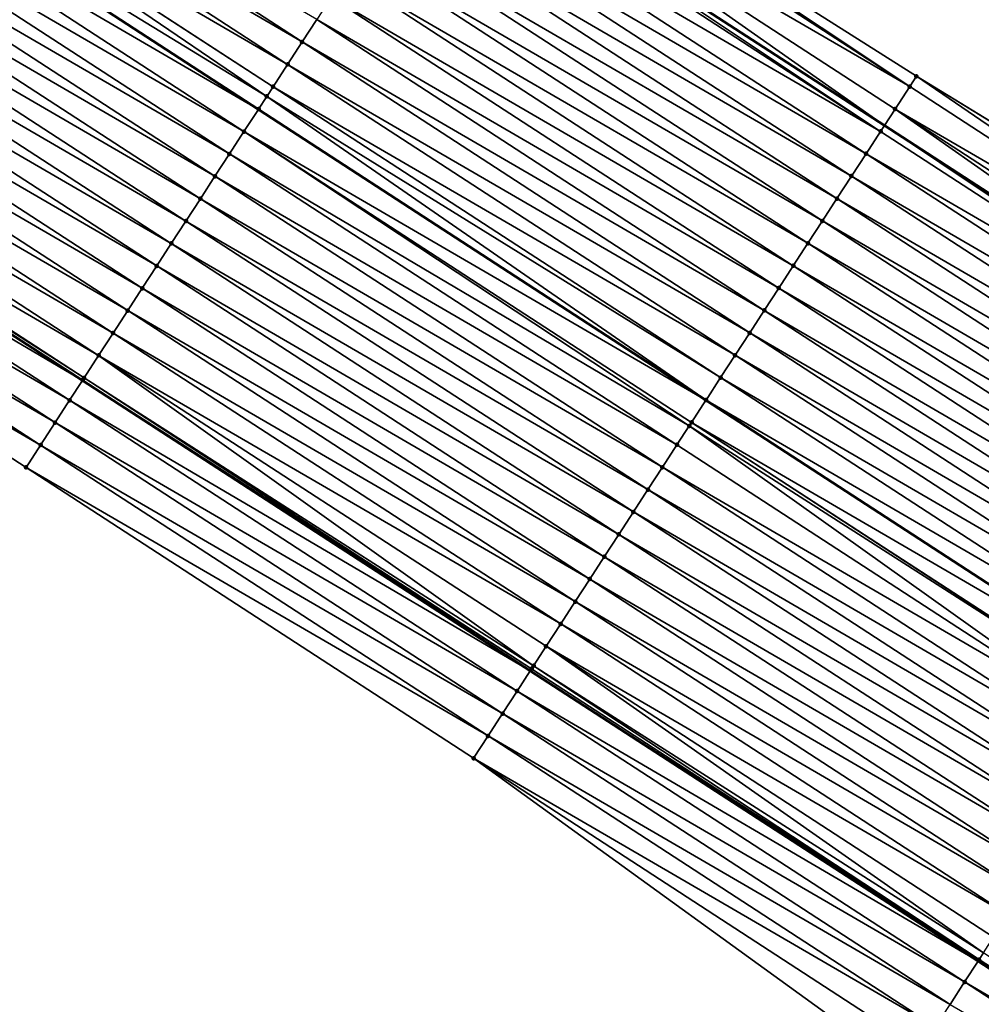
# Model space of a CAD drawing. Header units: feet. Extents: x 2017353 to 2024169, y 808050 to 818690.
# Tile 262 of 305: x 2022063 to 2022099, y 814557 to 814594. Entities that reach past the tile are written whole.
import ezdxf

# ---------------------------------------------------------------- set-up
doc = ezdxf.new("R2010")
doc.units = ezdxf.units.FT
doc.header["$MEASUREMENT"] = 0
for name, color, linetype, lineweight in [('EP_Travel Lane', 172, 'Continuous', 53), ('SB-Road Shots', 141, 'Continuous', 100), ('SB-Road X-Section', 40, 'Continuous', 13), ('STRIPING', 60, 'Continuous', 53)]:
    doc.layers.add(name, color=color, linetype=linetype, lineweight=lineweight)
doc.layers.add('I-77-MM15-17_SB-Surface-BORDER', color=7, linetype='Continuous')
doc.layers.add('I-77-MM15-17_SB-Surface-TIN', color=7, linetype='Continuous')

msp = doc.modelspace()

# ---------------------------------------------------------------- linework, layer by layer
at = {"layer": 'EP_Travel Lane'}
for points in [[(2022062.097186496, 814612.0538499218, 264.57364104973), (2022078.865043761, 814601.1751499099, 265.2765987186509), (2022095.633469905, 814590.2960808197, 265.9594790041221), (2022112.403454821, 814579.416000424, 266.5873324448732), (2022129.17419273, 814568.5354315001, 267.1886095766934), (2022145.946090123, 814557.6541103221, 267.7489574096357), (2022162.700691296, 814546.8033929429, 268.3066308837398), (2022179.483000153, 814535.9397845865, 268.8890918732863), (2022196.263752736, 814525.0771836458, 269.5295986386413), (2022213.043384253, 814514.2153083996, 270.2119175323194), (2022229.825033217, 814503.352127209, 270.8189895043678), (2022246.603524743, 814492.4909899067, 271.5438271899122), (2022263.382785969, 814481.6293543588, 272.2399581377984)], [(2022048.838417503, 814591.6243497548, 263.8614823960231), (2022065.606381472, 814580.7455805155, 264.5606754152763), (2022082.374330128, 814569.8668212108, 265.2604066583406), (2022099.142223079, 814558.9880980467, 265.9621072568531), (2022115.909923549, 814548.109499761, 266.6705999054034), (2022132.678719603, 814537.2301906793, 267.3404207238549), (2022149.456259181, 814526.3214665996, 267.9393039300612), (2022166.213961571, 814515.4194251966, 268.5146126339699), (2022182.971979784, 814504.5171783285, 269.0781240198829), (2022199.728999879, 814493.6155808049, 269.678918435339), (2022216.48645042, 814482.7137032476, 270.2636353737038), (2022233.237937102, 814471.815705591, 271.0711177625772), (2022249.994335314, 814460.9145126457, 271.695140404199)]]:
    msp.add_polyline3d(points, dxfattribs=at)
at = {"layer": 'I-77-MM15-17_SB-Surface-BORDER', "color": 3, "linetype": 'Continuous', "lineweight": -3}
for points in [[(2022063.024056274, 814613.4797978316, 264.5879015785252), (2022079.949997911, 814602.8449574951, 265.3038489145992), (2022096.832344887, 814592.1415233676, 265.9945017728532), (2022113.900435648, 814581.7196924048, 266.6209168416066), (2022130.731238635, 814570.9307742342, 267.2109010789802), (2022147.571547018, 814560.1542791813, 267.7655020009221)], [(2022147.318165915, 814523.0105463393, 267.8042253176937), (2022130.516366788, 814533.8974202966, 267.2088772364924), (2022113.76007731, 814544.7958017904, 266.5365299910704), (2022096.460816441, 814554.8544277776, 265.784496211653), (2022080.250778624, 814566.5904312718, 265.0759594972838), (2022063.495513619, 814577.4881464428, 264.3674250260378), (2022046.739614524, 814588.3862740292, 263.6812865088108)]]:
    msp.add_polyline3d(points, dxfattribs=at)
at = {"layer": 'I-77-MM15-17_SB-Surface-TIN', "color": 128, "linetype": 'Continuous', "lineweight": -3}
for points in [[(2022073.835405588, 814593.428258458, 265.0536324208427), (2022057.079772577, 814604.326212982, 264.3580959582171), (2022056.535153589, 814603.4875290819, 264.3366093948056)], [(2022073.835405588, 814593.428258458, 265.0536324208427), (2022074.380003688, 814594.266955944, 265.0758567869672), (2022057.079772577, 814604.326212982, 264.3580959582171)], [(2022073.290820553, 814592.589552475, 265.0309465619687), (2022056.535153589, 814603.4875290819, 264.3366093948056), (2022055.990622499, 814602.6487880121, 264.3120178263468)], [(2022073.290820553, 814592.589552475, 265.0309465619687), (2022073.835405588, 814593.428258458, 265.0536324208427), (2022056.535153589, 814603.4875290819, 264.3366093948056)], [(2022096.58197735, 814591.7557423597, 265.9809350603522), (2022079.949997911, 814602.8449574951, 265.3038489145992), (2022079.82599312, 814602.6539253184, 265.2978025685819)], [(2022096.58197735, 814591.7557423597, 265.9809350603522), (2022096.832344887, 814592.1415233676, 265.9945017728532), (2022079.949997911, 814602.8449574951, 265.3038489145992)], [(2022072.51263513, 814591.391011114, 264.9973757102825), (2022055.984579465, 814602.6394769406, 264.3116966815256), (2022055.446517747, 814601.8097696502, 264.2723659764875)], [(2022072.746238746, 814591.7508443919, 265.0081466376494), (2022055.990622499, 814602.6487880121, 264.3120178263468), (2022055.984579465, 814602.6394769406, 264.3116966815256)], [(2022072.51263513, 814591.391011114, 264.9973757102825), (2022072.746238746, 814591.7508443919, 265.0081466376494), (2022055.984579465, 814602.6394769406, 264.3116966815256)], [(2022072.746238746, 814591.7508443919, 265.0081466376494), (2022073.290820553, 814592.589552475, 265.0309465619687), (2022055.990622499, 814602.6487880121, 264.3120178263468)], [(2022096.58197735, 814591.7557423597, 265.9809350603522), (2022079.82599312, 814602.6539253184, 265.2978025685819), (2022079.28116941, 814601.8153745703, 265.2835478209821)], [(2022054.902245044, 814600.9708605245, 264.2386469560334), (2022072.195282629, 814590.901605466, 264.9735552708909), (2022055.43982078, 814601.7994473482, 264.2719510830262)], [(2022072.20197784, 814590.9119275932, 264.9740109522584), (2022055.446517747, 814601.8097696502, 264.2723659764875), (2022055.43982078, 814601.7994473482, 264.2719510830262)], [(2022072.20197784, 814590.9119275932, 264.9740109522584), (2022055.43982078, 814601.7994473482, 264.2719510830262), (2022072.195282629, 814590.901605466, 264.9735552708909)], [(2022072.20197784, 814590.9119275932, 264.9740109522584), (2022072.51263513, 814591.391011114, 264.9973757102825), (2022055.446517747, 814601.8097696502, 264.2723659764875)], [(2022079.28116941, 814601.8153745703, 265.2835478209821), (2022078.865043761, 814601.1751499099, 265.2765987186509), (2022095.633469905, 814590.2960808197, 265.9594790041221)], [(2022096.037325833, 814590.9170796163, 265.9605974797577), (2022079.28116941, 814601.8153745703, 265.2835478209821), (2022095.633469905, 814590.2960808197, 265.9594790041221)], [(2022096.037325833, 814590.9170796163, 265.9605974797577), (2022096.58197735, 814591.7557423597, 265.9809350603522), (2022079.28116941, 814601.8153745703, 265.2835478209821)], [(2022071.657799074, 814590.0729573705, 264.9369737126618), (2022054.902245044, 814600.9708605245, 264.2386469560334), (2022054.358024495, 814600.1319174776, 264.203085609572)], [(2022071.657799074, 814590.0729573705, 264.9369737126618), (2022072.195282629, 814590.901605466, 264.9735552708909), (2022054.902245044, 814600.9708605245, 264.2386469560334)], [(2022095.492141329, 814590.0787635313, 265.9590875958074), (2022078.736199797, 814600.9769187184, 265.2744470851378), (2022078.191572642, 814600.13824013, 265.2532490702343)], [(2022095.492141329, 814590.0787635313, 265.9590875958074), (2022078.865043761, 814601.1751499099, 265.2765987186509), (2022078.736199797, 814600.9769187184, 265.2744470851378)], [(2022095.492141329, 814590.0787635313, 265.9590875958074), (2022095.633469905, 814590.2960808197, 265.9594790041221), (2022078.865043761, 814601.1751499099, 265.2765987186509)], [(2022071.113544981, 814589.2340361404, 264.9025973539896), (2022054.358024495, 814600.1319174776, 264.203085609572), (2022053.813828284, 814599.2929586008, 264.1666645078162)], [(2022071.113544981, 814589.2340361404, 264.9025973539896), (2022071.657799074, 814590.0729573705, 264.9369737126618), (2022054.358024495, 814600.1319174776, 264.203085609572)], [(2022094.947714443, 814589.2399546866, 265.9308149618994), (2022078.191572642, 814600.13824013, 265.2532490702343), (2022077.647279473, 814599.2993443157, 265.2202530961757)], [(2022094.947714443, 814589.2399546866, 265.9308149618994), (2022095.492141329, 814590.0787635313, 265.9590875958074), (2022078.191572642, 814600.13824013, 265.2532490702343)], [(2022070.569336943, 814588.3950849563, 264.8665941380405), (2022053.813828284, 814599.2929586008, 264.1666645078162), (2022053.269630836, 814598.4540005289, 264.1302871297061)], [(2022070.569336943, 814588.3950849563, 264.8665941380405), (2022071.113544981, 814589.2340361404, 264.9025973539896), (2022053.813828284, 814599.2929586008, 264.1666645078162)], [(2022094.403496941, 814588.401009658, 265.895145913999), (2022077.647279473, 814599.2993443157, 265.2202530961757), (2022077.102847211, 814598.4605389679, 265.1921705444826)], [(2022094.403496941, 814588.401009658, 265.895145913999), (2022094.947714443, 814589.2399546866, 265.9308149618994), (2022077.647279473, 814599.2993443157, 265.2202530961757)], [(2022070.025131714, 814587.5561319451, 264.8304916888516), (2022053.269630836, 814598.4540005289, 264.1302871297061), (2022052.725334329, 814597.6151068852, 264.097408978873)], [(2022070.025131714, 814587.5561319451, 264.8304916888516), (2022070.569336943, 814588.3950849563, 264.8665941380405), (2022053.269630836, 814598.4540005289, 264.1302871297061)], [(2022093.859083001, 814587.5621923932, 265.8664159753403), (2022077.102847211, 814598.4605389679, 265.1921705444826), (2022076.558287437, 814597.6218165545, 265.1685923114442)], [(2022093.859083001, 814587.5621923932, 265.8664159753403), (2022094.403496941, 814588.401009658, 265.895145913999), (2022077.102847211, 814598.4605389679, 265.1921705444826)], [(2022069.4807932, 814586.7172656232, 264.7990975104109), (2022052.725334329, 814597.6151068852, 264.097408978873), (2022052.18097582, 814596.7762535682, 264.0667210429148)], [(2022069.4807932, 814586.7172656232, 264.7990975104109), (2022070.025131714, 814587.5561319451, 264.8304916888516), (2022052.725334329, 814597.6151068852, 264.097408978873)], [(2022093.314599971, 814586.7234200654, 265.8401266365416), (2022076.558287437, 814597.6218165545, 265.1685923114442), (2022076.013613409, 814596.7831684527, 265.1490500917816)], [(2022093.314599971, 814586.7234200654, 265.8401266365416), (2022093.859083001, 814587.5621923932, 265.8664159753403), (2022076.558287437, 814597.6218165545, 265.1685923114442)], [(2022068.936445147, 814585.8784055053, 264.7680402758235), (2022052.18097582, 814596.7762535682, 264.0667210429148), (2022051.636616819, 814595.9374005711, 264.03605047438)], [(2022068.936445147, 814585.8784055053, 264.7680402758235), (2022069.4807932, 814586.7172656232, 264.7990975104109), (2022052.18097582, 814596.7762535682, 264.0667210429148)], [(2022092.769975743, 814585.8847395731, 265.8188250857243), (2022076.013613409, 814596.7831684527, 265.1490500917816), (2022075.469080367, 814595.9444286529, 265.1245275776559)], [(2022092.769975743, 814585.8847395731, 265.8188250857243), (2022093.314599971, 814586.7234200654, 265.8401266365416), (2022076.013613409, 814596.7831684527, 265.1490500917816)], [(2022068.39209528, 814585.0395465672, 264.7370471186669), (2022051.636616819, 814595.9374005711, 264.03605047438), (2022051.092317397, 814595.0985088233, 264.0032752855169)], [(2022068.39209528, 814585.0395465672, 264.7370471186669), (2022068.936445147, 814585.8784055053, 264.7680402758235), (2022051.636616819, 814595.9374005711, 264.03605047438)], [(2022092.225423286, 814585.0460124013, 265.7949882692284), (2022075.469080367, 814595.9444286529, 265.1245275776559), (2022074.924575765, 814595.1056703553, 265.0990004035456)], [(2022092.225423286, 814585.0460124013, 265.7949882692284), (2022092.769975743, 814585.8847395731, 265.8188250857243), (2022075.469080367, 814595.9444286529, 265.1245275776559)], [(2022067.847699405, 814584.2007175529, 264.7076791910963), (2022051.092317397, 814595.0985088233, 264.0032752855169), (2022050.547974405, 814594.259645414, 263.9720392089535)], [(2022067.847699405, 814584.2007175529, 264.7076791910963), (2022068.39209528, 814585.0395465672, 264.7370471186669), (2022051.092317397, 814595.0985088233, 264.0032752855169)], [(2022091.6809292, 814584.2072472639, 265.7690894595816), (2022074.924575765, 814595.1056703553, 265.0990004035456), (2022074.380003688, 814594.266955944, 265.0758567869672)], [(2022091.6809292, 814584.2072472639, 265.7690894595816), (2022092.225423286, 814585.0460124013, 265.7949882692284), (2022074.924575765, 814595.1056703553, 265.0990004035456)], [(2022067.303363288, 814583.3618496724, 264.6762003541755), (2022050.547974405, 814594.259645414, 263.9720392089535), (2022050.003670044, 814593.4207568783, 263.9394384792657)], [(2022067.303363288, 814583.3618496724, 264.6762003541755), (2022067.847699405, 814584.2007175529, 264.7076791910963), (2022050.547974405, 814594.259645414, 263.9720392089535)], [(2022091.136309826, 814583.3685636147, 265.7476164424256), (2022074.380003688, 814594.266955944, 265.0758567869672), (2022073.835405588, 814593.428258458, 265.0536324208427)], [(2022091.136309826, 814583.3685636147, 265.7476164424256), (2022091.6809292, 814584.2072472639, 265.7690894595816), (2022074.380003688, 814594.266955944, 265.0758567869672)], [(2022066.759056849, 814582.5229624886, 264.6436731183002), (2022050.003670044, 814593.4207568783, 263.9394384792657), (2022049.459476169, 814592.5817964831, 263.9029349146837)], [(2022066.759056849, 814582.5229624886, 264.6436731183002), (2022067.303363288, 814583.3618496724, 264.6762003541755), (2022050.003670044, 814593.4207568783, 263.9394384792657)], [(2022090.59176599, 814582.5298308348, 265.7234750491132), (2022073.835405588, 814593.428258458, 265.0536324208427), (2022073.290820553, 814592.589552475, 265.0309465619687)], [(2022090.59176599, 814582.5298308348, 265.7234750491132), (2022091.136309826, 814583.3685636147, 265.7476164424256), (2022073.835405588, 814593.428258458, 265.0536324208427)], [(2022066.214955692, 814581.6839417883, 264.6038943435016), (2022049.459476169, 814592.5817964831, 263.9029349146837), (2022048.915245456, 814591.7428600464, 263.8677325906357)], [(2022066.214955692, 814581.6839417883, 264.6038943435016), (2022066.759056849, 814582.5229624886, 264.6436731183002), (2022049.459476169, 814592.5817964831, 263.9029349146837)], [(2022090.04719694, 814581.6911144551, 265.7002243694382), (2022073.290820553, 814592.589552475, 265.0309465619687), (2022072.746238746, 814591.7508443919, 265.0081466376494)], [(2022090.04719694, 814581.6911144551, 265.7002243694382), (2022090.59176599, 814582.5298308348, 265.7234750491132), (2022073.290820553, 814592.589552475, 265.0309465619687)], [(2022113.339735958, 814580.856405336, 266.6013831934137), (2022096.832344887, 814592.1415233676, 265.9945017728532), (2022096.58197735, 814591.7557423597, 265.9809350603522)], [(2022113.339735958, 814580.856405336, 266.6013831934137), (2022113.884414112, 814581.6950507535, 266.6207796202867), (2022096.832344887, 814592.1415233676, 265.9945017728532)], [(2022113.884414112, 814581.6950507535, 266.6207796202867), (2022113.900435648, 814581.7196924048, 266.6209168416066), (2022096.832344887, 814592.1415233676, 265.9945017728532)], [(2022065.67077838, 814580.8449706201, 264.5668057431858), (2022048.915245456, 814591.7428600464, 263.8677325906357), (2022048.838417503, 814591.6243497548, 263.8614823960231)], [(2022065.67077838, 814580.8449706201, 264.5668057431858), (2022066.214955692, 814581.6839417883, 264.6038943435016), (2022048.915245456, 814591.7428600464, 263.8677325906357)], [(2022089.502803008, 814580.8522841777, 265.6707876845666), (2022072.746238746, 814591.7508443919, 265.0081466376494), (2022072.51263513, 814591.391011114, 264.9973757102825)], [(2022089.502803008, 814580.8522841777, 265.6707876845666), (2022090.04719694, 814581.6911144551, 265.7002243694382), (2022072.746238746, 814591.7508443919, 265.0081466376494)], [(2022113.339735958, 814580.856405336, 266.6013831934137), (2022096.58197735, 814591.7557423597, 265.9809350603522), (2022096.037325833, 814590.9170796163, 265.9605974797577)], [(2022048.371455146, 814590.9036371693, 263.8169731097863), (2022065.606381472, 814580.7455805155, 264.5606754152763), (2022048.817042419, 814591.5913778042, 263.8597434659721)], [(2022048.817042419, 814591.5913778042, 263.8597434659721), (2022065.606381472, 814580.7455805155, 264.5606754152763), (2022048.838417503, 814591.6243497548, 263.8614823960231)], [(2022065.615903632, 814580.7602782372, 264.5616017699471), (2022065.67077838, 814580.8449706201, 264.5668057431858), (2022048.838417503, 814591.6243497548, 263.8614823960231)], [(2022065.615903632, 814580.7602782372, 264.5616017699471), (2022048.838417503, 814591.6243497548, 263.8614823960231), (2022065.606381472, 814580.7455805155, 264.5606754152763)], [(2022088.958292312, 814580.0135298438, 265.6454756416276), (2022072.51263513, 814591.391011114, 264.9973757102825), (2022072.20197784, 814590.9119275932, 264.9740109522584)], [(2022088.958292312, 814580.0135298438, 265.6454756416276), (2022089.502803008, 814580.8522841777, 265.6707876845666), (2022072.51263513, 814591.391011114, 264.9973757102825)], [(2022065.127044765, 814580.0057108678, 264.5140435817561), (2022048.371455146, 814590.9036371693, 263.8169731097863), (2022047.827628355, 814590.0644380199, 263.7675023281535)], [(2022065.127044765, 814580.0057108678, 264.5140435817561), (2022065.606381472, 814580.7455805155, 264.5606754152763), (2022048.371455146, 814590.9036371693, 263.8169731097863)], [(2022071.657799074, 814590.0729573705, 264.9369737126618), (2022088.951593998, 814580.0032110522, 265.6451508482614), (2022072.195282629, 814590.901605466, 264.9735552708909)], [(2022088.958292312, 814580.0135298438, 265.6454756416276), (2022072.20197784, 814590.9119275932, 264.9740109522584), (2022072.195282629, 814590.901605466, 264.9735552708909)], [(2022088.958292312, 814580.0135298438, 265.6454756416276), (2022072.195282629, 814590.901605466, 264.9735552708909), (2022088.951593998, 814580.0032110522, 265.6451508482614)], [(2022096.037325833, 814590.9170796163, 265.9605974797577), (2022095.633469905, 814590.2960808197, 265.9594790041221), (2022112.403454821, 814579.416000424, 266.5873324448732)], [(2022112.794849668, 814580.0178952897, 266.5893390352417), (2022096.037325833, 814590.9170796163, 265.9605974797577), (2022112.403454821, 814579.416000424, 266.5873324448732)], [(2022112.794849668, 814580.0178952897, 266.5893390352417), (2022113.339735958, 814580.856405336, 266.6013831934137), (2022096.037325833, 814590.9170796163, 265.9605974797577)], [(2022112.249701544, 814579.1795555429, 266.5865441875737), (2022095.633469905, 814590.2960808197, 265.9594790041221), (2022095.492141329, 814590.0787635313, 265.9590875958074)], [(2022112.249701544, 814579.1795555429, 266.5865441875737), (2022112.403454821, 814579.416000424, 266.5873324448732), (2022095.633469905, 814590.2960808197, 265.9594790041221)], [(2022064.583294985, 814579.1664616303, 264.4618524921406), (2022047.827628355, 814590.0644380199, 263.7675023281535), (2022047.283599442, 814589.225370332, 263.7251714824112)], [(2022064.583294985, 814579.1664616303, 264.4618524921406), (2022065.127044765, 814580.0057108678, 264.5140435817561), (2022047.827628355, 814590.0644380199, 263.7675023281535)], [(2022088.329144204, 814579.044296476, 265.6145320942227), (2022071.657799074, 814590.0729573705, 264.9369737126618), (2022071.113544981, 814589.2340361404, 264.9025973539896)], [(2022088.413812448, 814579.1747554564, 265.6190744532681), (2022088.951593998, 814580.0032110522, 265.6451508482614), (2022071.657799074, 814590.0729573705, 264.9369737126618)], [(2022088.329144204, 814579.044296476, 265.6145320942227), (2022088.413812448, 814579.1747554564, 265.6190744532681), (2022071.657799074, 814590.0729573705, 264.9369737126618)], [(2022112.249701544, 814579.1795555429, 266.5865441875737), (2022095.492141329, 814590.0787635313, 265.9590875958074), (2022094.947714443, 814589.2399546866, 265.9308149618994)], [(2022064.039431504, 814578.3272863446, 264.4136778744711), (2022047.283599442, 814589.225370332, 263.7251714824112), (2022046.739614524, 814588.3862740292, 263.6812865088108)], [(2022064.039431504, 814578.3272863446, 264.4136778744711), (2022064.583294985, 814579.1664616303, 264.4618524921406), (2022047.283599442, 814589.225370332, 263.7251714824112)], [(2022087.869533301, 814578.3358505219, 265.5855829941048), (2022071.113544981, 814589.2340361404, 264.9025973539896), (2022070.569336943, 814588.3950849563, 264.8665941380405)], [(2022087.869533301, 814578.3358505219, 265.5855829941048), (2022088.329144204, 814579.044296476, 265.6145320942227), (2022071.113544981, 814589.2340361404, 264.9025973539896)], [(2022111.705075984, 814578.340875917, 266.5652898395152), (2022094.947714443, 814589.2399546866, 265.9308149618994), (2022094.403496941, 814588.401009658, 265.895145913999)], [(2022111.705075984, 814578.340875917, 266.5652898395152), (2022112.249701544, 814579.1795555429, 266.5865441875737), (2022094.947714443, 814589.2399546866, 265.9308149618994)], [(2022063.495513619, 814577.4881464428, 264.3674250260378), (2022064.039431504, 814578.3272863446, 264.4136778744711), (2022046.739614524, 814588.3862740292, 263.6812865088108)], [(2022087.325237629, 814577.4969563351, 265.5526752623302), (2022070.569336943, 814588.3950849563, 264.8665941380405), (2022070.025131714, 814587.5561319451, 264.8304916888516)], [(2022087.325237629, 814577.4969563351, 265.5526752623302), (2022087.869533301, 814578.3358505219, 265.5855829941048), (2022070.569336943, 814588.3950849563, 264.8665941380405)], [(2022111.160625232, 814577.5020825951, 266.5378604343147), (2022094.403496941, 814588.401009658, 265.895145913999), (2022093.859083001, 814587.5621923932, 265.8664159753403)], [(2022111.160625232, 814577.5020825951, 266.5378604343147), (2022111.705075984, 814578.340875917, 266.5652898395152), (2022094.403496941, 814588.401009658, 265.895145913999)], [(2022086.780937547, 814576.6580650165, 265.5199233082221), (2022070.025131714, 814587.5561319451, 264.8304916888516), (2022069.4807932, 814586.7172656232, 264.7990975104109)], [(2022086.780937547, 814576.6580650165, 265.5199233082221), (2022087.325237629, 814577.4969563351, 265.5526752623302), (2022070.025131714, 814587.5561319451, 264.8304916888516)], [(2022110.616157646, 814576.6633002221, 266.5110256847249), (2022093.859083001, 814587.5621923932, 265.8664159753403), (2022093.314599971, 814586.7234200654, 265.8401266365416)], [(2022110.616157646, 814576.6633002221, 266.5110256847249), (2022111.160625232, 814577.5020825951, 266.5378604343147), (2022093.859083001, 814587.5621923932, 265.8664159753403)], [(2022086.236561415, 814575.8192231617, 265.4898578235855), (2022069.4807932, 814586.7172656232, 264.7990975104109), (2022068.936445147, 814585.8784055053, 264.7680402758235)], [(2022086.236561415, 814575.8192231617, 265.4898578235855), (2022086.780937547, 814576.6580650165, 265.5199233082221), (2022069.4807932, 814586.7172656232, 264.7990975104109)], [(2022110.0715953, 814575.8245794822, 266.4875383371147), (2022093.314599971, 814586.7234200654, 265.8401266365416), (2022092.769975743, 814585.8847395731, 265.8188250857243)], [(2022110.0715953, 814575.8245794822, 266.4875383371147), (2022110.616157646, 814576.6633002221, 266.5110256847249), (2022093.314599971, 814586.7234200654, 265.8401266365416)], [(2022085.692108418, 814574.9804313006, 265.4625076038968), (2022068.936445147, 814585.8784055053, 264.7680402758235), (2022068.39209528, 814585.0395465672, 264.7370471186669)], [(2022085.692108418, 814574.9804313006, 265.4625076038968), (2022086.236561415, 814575.8192231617, 265.4898578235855), (2022068.936445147, 814585.8784055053, 264.7680402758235)], [(2022109.52694411, 814574.9859165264, 266.4671893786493), (2022092.769975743, 814585.8847395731, 265.8188250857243), (2022092.225423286, 814585.0460124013, 265.7949882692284)], [(2022109.52694411, 814574.9859165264, 266.4671893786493), (2022110.0715953, 814575.8245794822, 266.4875383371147), (2022092.769975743, 814585.8847395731, 265.8188250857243)], [(2022085.14765357, 814574.1416406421, 265.4352227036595), (2022068.39209528, 814585.0395465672, 264.7370471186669), (2022067.847699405, 814584.2007175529, 264.7076791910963)], [(2022085.14765357, 814574.1416406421, 265.4352227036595), (2022085.692108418, 814574.9804313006, 265.4625076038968), (2022068.39209528, 814585.0395465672, 264.7370471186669)], [(2022108.982383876, 814574.147194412, 266.4436273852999), (2022092.225423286, 814585.0460124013, 265.7949882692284), (2022091.6809292, 814584.2072472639, 265.7690894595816)], [(2022108.982383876, 814574.147194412, 266.4436273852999), (2022109.52694411, 814574.9859165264, 266.4671893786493), (2022092.225423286, 814585.0460124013, 265.7949882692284)], [(2022084.603339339, 814573.3027585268, 265.4029706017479), (2022067.847699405, 814584.2007175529, 264.7076791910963), (2022067.303363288, 814583.3618496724, 264.6762003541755)], [(2022084.603339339, 814573.3027585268, 265.4029706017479), (2022085.14765357, 814574.1416406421, 265.4352227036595), (2022067.847699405, 814584.2007175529, 264.7076791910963)], [(2022108.437845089, 814573.3084583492, 266.4193078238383), (2022091.6809292, 814584.2072472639, 265.7690894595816), (2022091.136309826, 814583.3685636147, 265.7476164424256)], [(2022108.437845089, 814573.3084583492, 266.4193078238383), (2022108.982383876, 814574.147194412, 266.4436273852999), (2022091.6809292, 814584.2072472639, 265.7690894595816)], [(2022084.058902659, 814572.4639560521, 265.3750439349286), (2022067.303363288, 814583.3618496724, 264.6762003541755), (2022066.759056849, 814582.5229624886, 264.6436731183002)], [(2022084.058902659, 814572.4639560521, 265.3750439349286), (2022084.603339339, 814573.3027585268, 265.4029706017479), (2022067.303363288, 814583.3618496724, 264.6762003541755)], [(2022107.893241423, 814572.4697644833, 266.3972800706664), (2022091.136309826, 814583.3685636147, 265.7476164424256), (2022090.59176599, 814582.5298308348, 265.7234750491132)], [(2022107.893241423, 814572.4697644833, 266.3972800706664), (2022108.437845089, 814573.3084583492, 266.4193078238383), (2022091.136309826, 814583.3685636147, 265.7476164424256)], [(2022083.51451834, 814571.6251195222, 265.3452676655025), (2022066.759056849, 814582.5229624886, 264.6436731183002), (2022066.214955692, 814581.6839417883, 264.6038943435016)], [(2022083.51451834, 814571.6251195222, 265.3452676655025), (2022084.058902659, 814572.4639560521, 265.3750439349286), (2022066.759056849, 814582.5229624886, 264.6436731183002)], [(2022107.348556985, 814571.631123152, 266.3781055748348), (2022090.59176599, 814582.5298308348, 265.7234750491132), (2022090.04719694, 814581.6911144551, 265.7002243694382)], [(2022107.348556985, 814571.631123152, 266.3781055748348), (2022107.893241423, 814572.4697644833, 266.3972800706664), (2022090.59176599, 814582.5298308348, 265.7234750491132)], [(2022082.497721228, 814570.0573020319, 265.2727852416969), (2022066.214955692, 814581.6839417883, 264.6038943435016), (2022065.67077838, 814580.8449706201, 264.5668057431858)], [(2022082.497721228, 814570.0573020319, 265.2727852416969), (2022082.970310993, 814570.7861678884, 265.3092398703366), (2022066.214955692, 814581.6839417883, 264.6038943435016)], [(2022082.970310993, 814570.7861678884, 265.3092398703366), (2022083.51451834, 814571.6251195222, 265.3452676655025), (2022066.214955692, 814581.6839417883, 264.6038943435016)], [(2022106.803962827, 814570.7924231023, 266.3557419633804), (2022090.04719694, 814581.6911144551, 265.7002243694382), (2022089.502803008, 814580.8522841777, 265.6707876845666)], [(2022106.803962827, 814570.7924231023, 266.3557419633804), (2022107.348556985, 814571.631123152, 266.3781055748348), (2022090.04719694, 814581.6911144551, 265.7002243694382)], [(2022065.127044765, 814580.0057108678, 264.5140435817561), (2022082.374330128, 814569.8668212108, 265.2604066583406), (2022065.606381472, 814580.7455805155, 264.5606754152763)], [(2022065.615903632, 814580.7602782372, 264.5616017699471), (2022065.606381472, 814580.7455805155, 264.5606754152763), (2022082.374330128, 814569.8668212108, 265.2604066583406)], [(2022082.426330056, 814569.9470689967, 265.2652142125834), (2022065.67077838, 814580.8449706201, 264.5668057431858), (2022065.615903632, 814580.7602782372, 264.5616017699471)], [(2022082.426330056, 814569.9470689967, 265.2652142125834), (2022065.615903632, 814580.7602782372, 264.5616017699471), (2022082.374330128, 814569.8668212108, 265.2604066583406)], [(2022082.426330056, 814569.9470689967, 265.2652142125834), (2022082.497721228, 814570.0573020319, 265.2727852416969), (2022065.67077838, 814580.8449706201, 264.5668057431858)], [(2022106.259451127, 814569.9536694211, 266.330465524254), (2022089.502803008, 814580.8522841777, 265.6707876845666), (2022088.958292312, 814580.0135298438, 265.6454756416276)], [(2022106.259451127, 814569.9536694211, 266.330465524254), (2022106.803962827, 814570.7924231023, 266.3557419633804), (2022089.502803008, 814580.8522841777, 265.6707876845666)], [(2022081.882526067, 814569.1078550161, 265.2149378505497), (2022065.127044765, 814580.0057108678, 264.5140435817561), (2022064.583294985, 814579.1664616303, 264.4618524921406)], [(2022081.882526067, 814569.1078550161, 265.2149378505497), (2022082.374330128, 814569.8668212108, 265.2604066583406), (2022065.127044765, 814580.0057108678, 264.5140435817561)], [(2022088.413812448, 814579.1747554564, 265.6190744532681), (2022105.708244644, 814569.1045959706, 266.3047608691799), (2022088.951593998, 814580.0032110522, 265.6451508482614)], [(2022105.714943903, 814569.1149128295, 266.3050310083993), (2022088.958292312, 814580.0135298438, 265.6454756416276), (2022088.951593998, 814580.0032110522, 265.6451508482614)], [(2022105.714943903, 814569.1149128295, 266.3050310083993), (2022088.951593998, 814580.0032110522, 265.6451508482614), (2022105.708244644, 814569.1045959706, 266.3047608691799)], [(2022105.714943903, 814569.1149128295, 266.3050310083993), (2022106.259451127, 814569.9536694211, 266.330465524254), (2022088.958292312, 814580.0135298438, 265.6454756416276)], [(2022081.338771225, 814568.2686090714, 265.1629254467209), (2022064.583294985, 814579.1664616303, 264.4618524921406), (2022064.039431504, 814578.3272863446, 264.4136778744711)], [(2022081.338771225, 814568.2686090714, 265.1629254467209), (2022081.882526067, 814569.1078550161, 265.2149378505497), (2022064.583294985, 814579.1664616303, 264.4618524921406)], [(2022105.167155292, 814568.2713168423, 266.2829183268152), (2022088.413812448, 814579.1747554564, 265.6190744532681), (2022088.329144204, 814579.044296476, 265.6145320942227)], [(2022105.170338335, 814568.2762202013, 266.2830704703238), (2022105.708244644, 814569.1045959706, 266.3047608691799), (2022088.413812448, 814579.1747554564, 265.6190744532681)], [(2022105.167155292, 814568.2713168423, 266.2829183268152), (2022105.170338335, 814568.2762202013, 266.2830704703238), (2022088.413812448, 814579.1747554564, 265.6190744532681)], [(2022104.625913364, 814567.4374101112, 266.2547303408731), (2022088.329144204, 814579.044296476, 265.6145320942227), (2022087.869533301, 814578.3358505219, 265.5855829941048)], [(2022104.625913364, 814567.4374101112, 266.2547303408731), (2022105.167155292, 814568.2713168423, 266.2829183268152), (2022088.329144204, 814579.044296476, 265.6145320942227)], [(2022080.794782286, 814567.4295153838, 265.119182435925), (2022064.039431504, 814578.3272863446, 264.4136778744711), (2022063.495513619, 814577.4881464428, 264.3674250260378)], [(2022080.794782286, 814567.4295153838, 265.119182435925), (2022081.338771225, 814568.2686090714, 265.1629254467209), (2022064.039431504, 814578.3272863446, 264.4136778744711)], [(2022104.625913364, 814567.4374101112, 266.2547303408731), (2022087.869533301, 814578.3358505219, 265.5855829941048), (2022087.325237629, 814577.4969563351, 265.5526752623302)], [(2022080.250778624, 814566.5904312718, 265.0759594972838), (2022080.794782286, 814567.4295153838, 265.119182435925), (2022063.495513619, 814577.4881464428, 264.3674250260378)], [(2022104.081521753, 814566.5985783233, 266.2252117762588), (2022087.325237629, 814577.4969563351, 265.5526752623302), (2022086.780937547, 814576.6580650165, 265.5199233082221)], [(2022104.081521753, 814566.5985783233, 266.2252117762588), (2022104.625913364, 814567.4374101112, 266.2547303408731), (2022087.325237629, 814577.4969563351, 265.5526752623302)], [(2022103.537076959, 814565.7597811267, 266.1975719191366), (2022086.780937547, 814576.6580650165, 265.5199233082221), (2022086.236561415, 814575.8192231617, 265.4898578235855)], [(2022103.537076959, 814565.7597811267, 266.1975719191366), (2022104.081521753, 814566.5985783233, 266.2252117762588), (2022086.780937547, 814576.6580650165, 265.5199233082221)], [(2022102.992566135, 814564.9210268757, 266.1722645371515), (2022086.236561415, 814575.8192231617, 265.4898578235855), (2022085.692108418, 814574.9804313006, 265.4625076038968)], [(2022102.992566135, 814564.9210268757, 266.1722645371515), (2022103.537076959, 814565.7597811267, 266.1975719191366), (2022086.236561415, 814575.8192231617, 265.4898578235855)], [(2022102.448077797, 814564.0822580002, 266.1461628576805), (2022085.692108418, 814574.9804313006, 265.4625076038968), (2022085.14765357, 814574.1416406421, 265.4352227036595)], [(2022102.448077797, 814564.0822580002, 266.1461628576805), (2022102.992566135, 814564.9210268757, 266.1722645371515), (2022085.692108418, 814574.9804313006, 265.4625076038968)], [(2022101.903528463, 814563.2435287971, 266.122215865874), (2022085.14765357, 814574.1416406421, 265.4352227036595), (2022084.603339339, 814573.3027585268, 265.4029706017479)], [(2022101.903528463, 814563.2435287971, 266.122215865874), (2022102.448077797, 814564.0822580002, 266.1461628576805), (2022085.14765357, 814574.1416406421, 265.4352227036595)], [(2022101.35901437, 814562.4047766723, 266.0970239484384), (2022084.603339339, 814573.3027585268, 265.4029706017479), (2022084.058902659, 814572.4639560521, 265.3750439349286)], [(2022101.35901437, 814562.4047766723, 266.0970239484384), (2022101.903528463, 814563.2435287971, 266.122215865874), (2022084.603339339, 814573.3027585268, 265.4029706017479)], [(2022100.814456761, 814561.5660528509, 266.0733692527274), (2022084.058902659, 814572.4639560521, 265.3750439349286), (2022083.51451834, 814571.6251195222, 265.3452676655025)], [(2022100.814456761, 814561.5660528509, 266.0733692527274), (2022101.35901437, 814562.4047766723, 266.0970239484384), (2022084.058902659, 814572.4639560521, 265.3750439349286)], [(2022100.270015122, 814560.7272536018, 266.0456179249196), (2022083.51451834, 814571.6251195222, 265.3452676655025), (2022082.970310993, 814570.7861678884, 265.3092398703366)], [(2022100.270015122, 814560.7272536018, 266.0456179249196), (2022100.814456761, 814561.5660528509, 266.0733692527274), (2022083.51451834, 814571.6251195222, 265.3452676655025)], [(2022099.345199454, 814559.3014550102, 265.982777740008), (2022082.970310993, 814570.7861678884, 265.3092398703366), (2022082.497721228, 814570.0573020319, 265.2727852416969)], [(2022099.345199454, 814559.3014550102, 265.982777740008), (2022099.725708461, 814559.8883665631, 266.0130985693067), (2022082.970310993, 814570.7861678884, 265.3092398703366)], [(2022099.725708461, 814559.8883665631, 266.0130985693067), (2022100.270015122, 814560.7272536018, 266.0456179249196), (2022082.970310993, 814570.7861678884, 265.3092398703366)], [(2022099.181835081, 814559.0491977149, 265.9652735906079), (2022082.426330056, 814569.9470689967, 265.2652142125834), (2022082.374330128, 814569.8668212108, 265.2604066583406)], [(2022099.181835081, 814559.0491977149, 265.9652735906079), (2022082.497721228, 814570.0573020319, 265.2727852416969), (2022082.426330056, 814569.9470689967, 265.2652142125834)], [(2022099.181835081, 814559.0491977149, 265.9652735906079), (2022099.345199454, 814559.3014550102, 265.982777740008), (2022082.497721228, 814570.0573020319, 265.2727852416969)], [(2022081.882526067, 814569.1078550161, 265.2149378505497), (2022099.142223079, 814558.9880980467, 265.9621072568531), (2022082.374330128, 814569.8668212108, 265.2604066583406)], [(2022099.181835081, 814559.0491977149, 265.9652735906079), (2022082.374330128, 814569.8668212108, 265.2604066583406), (2022099.142223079, 814558.9880980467, 265.9621072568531)], [(2022098.637838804, 814558.2101088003, 265.9217899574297), (2022081.882526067, 814569.1078550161, 265.2149378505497), (2022081.338771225, 814568.2686090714, 265.1629254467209)], [(2022098.637838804, 814558.2101088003, 265.9217899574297), (2022099.142223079, 814558.9880980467, 265.9621072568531), (2022081.882526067, 814569.1078550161, 265.2149378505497)], [(2022098.093784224, 814557.3710578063, 265.8803658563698), (2022081.338771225, 814568.2686090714, 265.1629254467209), (2022080.794782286, 814567.4295153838, 265.119182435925)], [(2022098.093784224, 814557.3710578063, 265.8803658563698), (2022098.637838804, 814558.2101088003, 265.9217899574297), (2022081.338771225, 814568.2686090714, 265.1629254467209)], [(2022097.549476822, 814556.5321712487, 265.8478726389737), (2022080.794782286, 814567.4295153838, 265.119182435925), (2022080.250778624, 814566.5904312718, 265.0759594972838)], [(2022097.549476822, 814556.5321712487, 265.8478726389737), (2022098.093784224, 814557.3710578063, 265.8803658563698), (2022080.794782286, 814567.4295153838, 265.119182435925)], [(2022096.460816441, 814554.8544277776, 265.784496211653), (2022097.00519576, 814555.69326756, 265.8144489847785), (2022080.250778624, 814566.5904312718, 265.0759594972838)], [(2022097.00519576, 814555.69326756, 265.8144489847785), (2022097.549476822, 814556.5321712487, 265.8478726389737), (2022080.250778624, 814566.5904312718, 265.0759594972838)], [(2022115.937136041, 814548.151459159, 266.6725393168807), (2022099.345199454, 814559.3014550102, 265.982777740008), (2022099.181835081, 814559.0491977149, 265.9652735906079)], [(2022098.637838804, 814558.2101088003, 265.9217899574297), (2022115.909923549, 814548.109499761, 266.6705999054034), (2022099.142223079, 814558.9880980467, 265.9621072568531)], [(2022115.937136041, 814548.151459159, 266.6725393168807), (2022099.181835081, 814559.0491977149, 265.9652735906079), (2022099.142223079, 814558.9880980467, 265.9621072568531)], [(2022115.937136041, 814548.151459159, 266.6725393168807), (2022099.142223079, 814558.9880980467, 265.9621072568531), (2022115.909923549, 814548.109499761, 266.6705999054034)], [(2022115.393006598, 814547.3124568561, 266.6337596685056), (2022098.637838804, 814558.2101088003, 265.9217899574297), (2022098.093784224, 814557.3710578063, 265.8803658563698)], [(2022115.393006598, 814547.3124568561, 266.6337596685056), (2022115.909923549, 814548.109499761, 266.6705999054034), (2022098.637838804, 814558.2101088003, 265.9217899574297)]]:
    msp.add_3dface(points, dxfattribs=at)
at = {"layer": 'SB-Road Shots', "lineweight": 100}
for p in [(2022073.835405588, 814593.428258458, 265.0536324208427), (2022073.290820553, 814592.589552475, 265.0309465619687), (2022096.832344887, 814592.1415233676, 265.9945017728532), (2022072.746238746, 814591.7508443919, 265.0081466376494), (2022096.58197735, 814591.7557423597, 265.9809350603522), (2022072.51263513, 814591.391011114, 264.9973757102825), (2022072.20197784, 814590.9119275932, 264.9740109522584), (2022096.037325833, 814590.9170796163, 265.9605974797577), (2022071.657799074, 814590.0729573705, 264.9369737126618), (2022095.492141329, 814590.0787635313, 265.9590875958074), (2022071.113544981, 814589.2340361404, 264.9025973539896), (2022094.947714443, 814589.2399546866, 265.9308149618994), (2022070.569336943, 814588.3950849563, 264.8665941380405), (2022094.403496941, 814588.401009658, 265.895145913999), (2022070.025131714, 814587.5561319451, 264.8304916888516), (2022093.859083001, 814587.5621923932, 265.8664159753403), (2022069.4807932, 814586.7172656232, 264.7990975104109), (2022093.314599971, 814586.7234200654, 265.8401266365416), (2022068.936445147, 814585.8784055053, 264.7680402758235), (2022092.769975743, 814585.8847395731, 265.8188250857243), (2022068.39209528, 814585.0395465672, 264.7370471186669), (2022092.225423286, 814585.0460124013, 265.7949882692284), (2022067.847699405, 814584.2007175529, 264.7076791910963), (2022091.6809292, 814584.2072472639, 265.7690894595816), (2022067.303363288, 814583.3618496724, 264.6762003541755), (2022091.136309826, 814583.3685636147, 265.7476164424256), (2022066.759056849, 814582.5229624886, 264.6436731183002), (2022090.59176599, 814582.5298308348, 265.7234750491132), (2022066.214955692, 814581.6839417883, 264.6038943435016), (2022090.04719694, 814581.6911144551, 265.7002243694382), (2022065.615903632, 814580.7602782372, 264.5616017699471), (2022065.67077838, 814580.8449706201, 264.5668057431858), (2022089.502803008, 814580.8522841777, 265.6707876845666), (2022065.127044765, 814580.0057108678, 264.5140435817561), (2022088.958292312, 814580.0135298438, 265.6454756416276), (2022064.583294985, 814579.1664616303, 264.4618524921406), (2022088.413812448, 814579.1747554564, 265.6190744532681), (2022088.329144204, 814579.044296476, 265.6145320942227), (2022064.039431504, 814578.3272863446, 264.4136778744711), (2022087.869533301, 814578.3358505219, 265.5855829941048), (2022063.495513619, 814577.4881464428, 264.3674250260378), (2022087.325237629, 814577.4969563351, 265.5526752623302), (2022086.780937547, 814576.6580650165, 265.5199233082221), (2022086.236561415, 814575.8192231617, 265.4898578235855), (2022085.692108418, 814574.9804313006, 265.4625076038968), (2022085.14765357, 814574.1416406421, 265.4352227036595), (2022084.603339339, 814573.3027585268, 265.4029706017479), (2022084.058902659, 814572.4639560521, 265.3750439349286), (2022083.51451834, 814571.6251195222, 265.3452676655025), (2022082.970310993, 814570.7861678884, 265.3092398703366), (2022082.426330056, 814569.9470689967, 265.2652142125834), (2022082.497721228, 814570.0573020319, 265.2727852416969), (2022081.882526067, 814569.1078550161, 265.2149378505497), (2022081.338771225, 814568.2686090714, 265.1629254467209), (2022080.794782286, 814567.4295153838, 265.119182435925), (2022080.250778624, 814566.5904312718, 265.0759594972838), (2022099.181835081, 814559.0491977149, 265.9652735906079), (2022098.637838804, 814558.2101088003, 265.9217899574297)]:
    msp.add_point(p, dxfattribs=at)
at = {"layer": 'SB-Road X-Section', "extrusion": (0.8378107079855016, -0.5449166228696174, 0.03375043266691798), "elevation": 1250238.557376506, "flags": 128}
msp.add_lwpolyline([(1785365.100810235, -41954.6903278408), (1785364.873059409, -41954.69637763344), (1785363.873059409, -41954.7106405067), (1785362.873059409, -41954.71974643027), (1785361.873059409, -41954.74095652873), (1785360.873059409, -41954.7739713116), (1785359.873059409, -41954.80206987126), (1785358.873059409, -41954.82566154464), (1785357.873059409, -41954.84521490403), (1785356.873059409, -41954.8697513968), (1785355.873059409, -41954.89529312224), (1785354.873059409, -41954.91844993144), (1785353.873059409, -41954.94068696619), (1785352.873059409, -41954.96338575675), (1785351.873059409, -41954.98619867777), (1785351.444048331, -41954.99697574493), (1785350.873059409, -41955.02035382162), (1785349.873059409, -41955.05741217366), (1785348.873059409, -41955.091808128), (1785347.873059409, -41955.12783186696), (1785346.873059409, -41955.16395489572), (1785345.873059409, -41955.19536696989), (1785344.873059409, -41955.22644190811), (1785343.873059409, -41955.2574527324), (1785342.873059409, -41955.28683740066), (1785341.873059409, -41955.31833418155), (1785340.873059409, -41955.35087995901), (1785339.873059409, -41955.39068140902), (1785338.873059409, -41955.42779115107), (1785338.772143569, -41955.43299809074), (1785337.873059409, -41955.48058338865), (1785336.873059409, -41955.53280422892), (1785335.873059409, -41955.5810063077), (1785334.873059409, -41955.62728552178)], dxfattribs=at)
at = {"layer": 'SB-Road X-Section', "extrusion": (0.8378107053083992, -0.544916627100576, 0.03375043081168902), "elevation": 1250258.54851623, "flags": 128}
msp.add_lwpolyline([(1785365.339228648, -41954.67205204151), (1785364.879325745, -41954.6856264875), (1785363.879325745, -41954.70597566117), (1785362.879325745, -41954.70748640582), (1785361.879325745, -41954.73577515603), (1785360.879325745, -41954.77146453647), (1785359.879325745, -41954.80021085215), (1785358.879325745, -41954.82651517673), (1785357.879325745, -41954.84782887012), (1785356.879325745, -41954.87167927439), (1785355.879325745, -41954.8975928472), (1785354.879325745, -41954.91907810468), (1785353.879325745, -41954.94323325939), (1785352.879325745, -41954.9664971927), (1785351.879325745, -41954.99595065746), (1785350.879325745, -41955.0212771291), (1785349.879325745, -41955.047693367), (1785349.723800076, -41955.05223831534), (1785348.879325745, -41955.08120391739), (1785347.879325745, -41955.11413040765), (1785346.879325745, -41955.14690103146), (1785345.879325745, -41955.1769836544), (1785344.879325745, -41955.20434946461), (1785343.879325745, -41955.23164991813), (1785342.879325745, -41955.2639204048), (1785341.879325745, -41955.29186299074), (1785340.879325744, -41955.32165623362), (1785339.879325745, -41955.35770456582), (1785339.010657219, -41955.39417997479), (1785338.879325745, -41955.40175531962), (1785337.879325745, -41955.45206034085), (1785336.879325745, -41955.50410239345), (1785335.879325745, -41955.54787033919), (1785334.879325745, -41955.59111791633)], dxfattribs=at)
at = {"layer": 'SB-Road X-Section', "extrusion": (0.8378107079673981, -0.5449166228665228, 0.03375043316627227), "elevation": 1250278.557342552, "flags": 128}
msp.add_lwpolyline([(1785365.90246062, -41954.72392025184), (1785365.873068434, -41954.72405755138), (1785364.873068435, -41954.74346503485), (1785363.873068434, -41954.75551605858), (1785362.873068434, -41954.75831249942), (1785361.873068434, -41954.77957896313), (1785360.873068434, -41954.80702400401), (1785359.873068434, -41954.83387405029), (1785358.873068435, -41954.85737478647), (1785357.873068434, -41954.87773534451), (1785356.873068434, -41954.90131076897), (1785355.873068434, -41954.92564419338), (1785354.873068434, -41954.94768450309), (1785353.873068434, -41954.96686992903), (1785352.873068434, -41954.98924628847), (1785351.873068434, -41955.014537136), (1785350.873068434, -41955.03998615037), (1785349.873068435, -41955.06195920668), (1785349.867222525, -41955.06211143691), (1785348.873068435, -41955.09031549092), (1785347.873068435, -41955.1198508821), (1785346.873068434, -41955.14750649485), (1785345.873068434, -41955.17282830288), (1785344.873068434, -41955.19894486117), (1785343.873068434, -41955.22290550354), (1785342.873068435, -41955.2481117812), (1785341.873068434, -41955.27177996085), (1785340.873068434, -41955.29954710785), (1785339.873068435, -41955.33208500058), (1785339.173603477, -41955.36242311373), (1785338.873068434, -41955.37993724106), (1785337.873068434, -41955.42344566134), (1785336.873068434, -41955.46489337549), (1785335.873068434, -41955.4974051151), (1785334.873068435, -41955.53084782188), (1785333.873068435, -41955.56081766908)], dxfattribs=at)
at = {"layer": 'STRIPING'}
msp.add_polyline3d([(2022055.43982078, 814601.7994473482, 264.2719510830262), (2022072.195282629, 814590.901605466, 264.9735552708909), (2022088.951593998, 814580.0032110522, 265.6451508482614), (2022105.708244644, 814569.1045959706, 266.3047608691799), (2022122.465665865, 814558.2054797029, 266.937150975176), (2022139.224335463, 814547.3055514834, 267.5254422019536), (2022155.997656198, 814536.4371081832, 268.1149661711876), (2022172.779057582, 814525.574129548, 268.7319929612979), (2022189.560074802, 814514.7113995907, 269.3633481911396), (2022206.340605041, 814503.8489848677, 270.0128664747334), (2022223.12402465, 814492.9846997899, 270.5546183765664), (2022239.901931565, 814482.1239832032, 271.3019800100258), (2022256.681975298, 814471.2618834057, 271.9696438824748)], dxfattribs=at)

doc.saveas('drawing.dxf')
